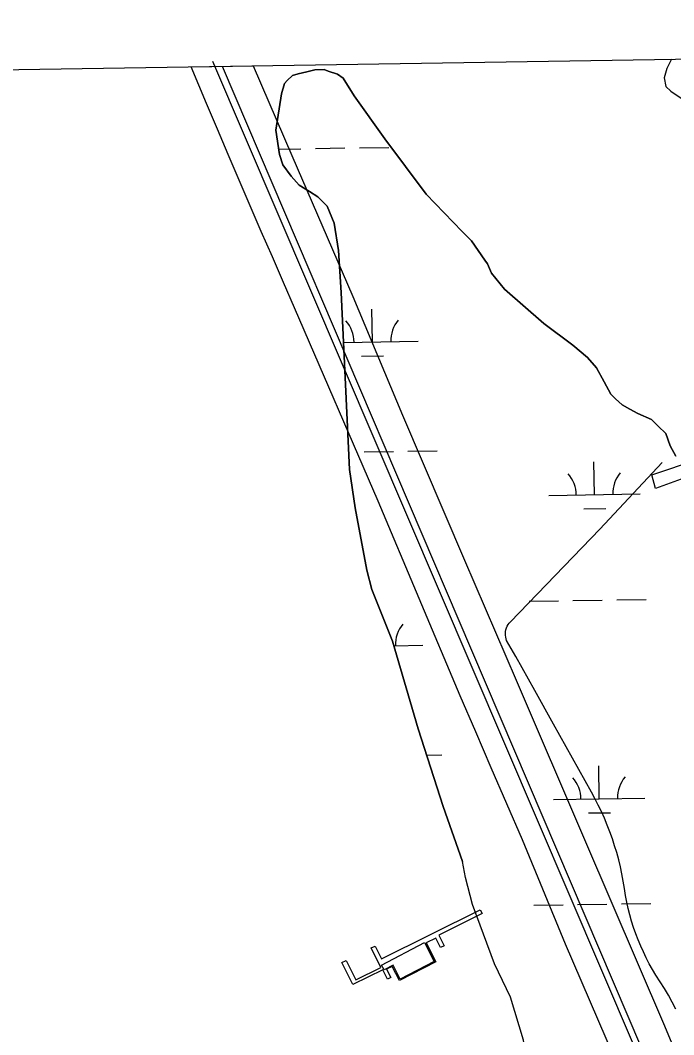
# Model space of a CAD drawing. Extents: x 3823584 to 3861785, y 301729 to 327625.
# Drawn here: x 3831878 to 3832593, y 324347 to 325456 of the extents above; entities that cross this region are included whole.
import ezdxf

# ---------------------------------------------------------------- set-up
doc = ezdxf.new("R2010")
doc.units = 0
for name, color, linetype in [('V-BLDG-OTLN', 7, 'Continuous'), ('V-BRDG-OTLN', 7, 'Continuous'), ('V-CHAN-DOCK', 7, 'Continuous'), ('V-GRID-FRAM', 7, 'Continuous'), ('V-ROAD-CNTR', 7, 'Continuous'), ('V-TOPO-SHOR', 7, 'Continuous'), ('V-WETL-SWMP', 7, 'Continuous')]:
    doc.layers.add(name, color=color, linetype=linetype)

msp = doc.modelspace()

# ---------------------------------------------------------------- linework, layer by layer
at = {"layer": 'V-BLDG-OTLN'}
msp.add_lwpolyline([(3832273, 324422.8), (3832320, 324447.4), (3832330.8, 324426.8), (3832293.7, 324407.3), (3832285.7, 324422.5), (3832275.9, 324417.4)], close=True, dxfattribs=at)
at = {"layer": 'V-BRDG-OTLN'}
for p, q in [((3832064.8, 325405.6), (3832132.8, 325406.6)), ((3832081.8, 325365.4), (3832064.8, 325405.6)), ((3832132.8, 325406.6), (3832175, 325308.4)), ((3832093.6, 325337.4), (3832081.8, 325365.4)), ((3832105.5, 325309.4), (3832093.6, 325337.4)), ((3832117.5, 325281.4), (3832105.5, 325309.4)), ((3832175, 325308.4), (3832241.6, 325154.4)), ((3832129.5, 325253.4), (3832117.5, 325281.4)), ((3832141.6, 325225.5), (3832129.5, 325253.4)), ((3832153.7, 325197.6), (3832141.6, 325225.5)), ((3832165.9, 325169.7), (3832153.7, 325197.6)), ((3832178.1, 325141.9), (3832165.9, 325169.7)), ((3832241.6, 325154.4), (3832296.2, 325024.4)), ((3832269.6, 324930.2), (3832178.1, 325141.9)), ((3832296.2, 325024.4), (3832364.1, 324865.7)), ((3832359.3, 324717.4), (3832269.6, 324930.2)), ((3832364.1, 324865.7), (3832420.5, 324734.6)), ((3832420.5, 324734.6), (3832496.2, 324557.6)), ((3832376.2, 324677.9), (3832359.3, 324717.4)), ((3832393.1, 324638.5), (3832376.2, 324677.9)), ((3832410.1, 324599.1), (3832393.1, 324638.5)), ((3832427.2, 324559.8), (3832410.1, 324599.1)), ((3832474.6, 324445.6), (3832427.2, 324559.8)), ((3832496.2, 324557.6), (3832581.7, 324359)), ((3832535.6, 324303.6), (3832474.6, 324445.6)), ((3832581.7, 324359), (3832659.3, 324173.2))]:
    msp.add_line(p, q, dxfattribs=at)
msp.add_lwpolyline([(3832098.8, 325406.1), (3832371.7, 324767.4), (3832836.7, 323678.7)], dxfattribs=at)
at = {"layer": 'V-CHAN-DOCK'}
msp.add_lwpolyline([(3832569, 324959), (3832619.8, 324976.4), (3832629.2, 324961.6), (3832652, 324976.4), (3832635.9, 324996.5), (3832681.4, 325031.3), (3832729.6, 324975), (3832685.4, 324940.2), (3832657.3, 324968.3), (3832635.9, 324957.6), (3832643.9, 324944.2), (3832626.5, 324942.9), (3832617.2, 324960.3), (3832573, 324944.2)], close=True, dxfattribs=at)
msp.add_lwpolyline([(3832383.3, 324479.1), (3832335.8, 324455.4), (3832341.6, 324443.9), (3832337.6, 324441.9), (3832332.4, 324452.3), (3832322.1, 324447.1), (3832332.4, 324426.3), (3832292.7, 324405.9), (3832284.7, 324421.4), (3832278.7, 324418.4), (3832283.2, 324409.2), (3832279.5, 324407.4), (3832274.4, 324417.6), (3832241.7, 324401.4), (3832229.7, 324425.5), (3832234.5, 324427.9), (3832245, 324406.7), (3832272.4, 324420.3), (3832261.9, 324441.5), (3832266, 324443.5), (3832273, 324429.5), (3832381.1, 324483.3), (3832383.3, 324479.1)], dxfattribs=at)
at = {"layer": 'V-GRID-FRAM'}
msp.add_lwpolyline([(3827552.2, 325336), (3859397.3, 325827), (3859685.5, 307646.8), (3827824.6, 307155.6), (3827552.2, 325336)], dxfattribs=at)
at = {"layer": 'V-ROAD-CNTR'}
for points in [[(3832833.8, 323670.5), (3832088.4, 325411.4)], [(3832595.2, 324374.5), (3832591.2, 324382.1), (3832587, 324389.7), (3832582.6, 324397.1), (3832578, 324404.4), (3832573.2, 324411.6), (3832569.5, 324417.8), (3832566, 324424.1), (3832562.7, 324430.6), (3832559.6, 324437.1), (3832556.7, 324443.6), (3832553.9, 324450.3), (3832551.4, 324457.1), (3832549, 324463.9), (3832546.8, 324470.7), (3832544.8, 324477.7), (3832543.1, 324484.7), (3832541.5, 324491.7), (3832540.1, 324498.8), (3832539, 324506.7), (3832537.7, 324514.6), (3832536.2, 324522.5), (3832534.5, 324530.3), (3832532.6, 324538.1), (3832530.5, 324545.8), (3832528.2, 324553.4), (3832525.7, 324561), (3832523, 324568.6), (3832520.1, 324576), (3832517, 324583.4), (3832513.8, 324590.7), (3832510.3, 324597.9), (3832506.6, 324605), (3832502.8, 324612.1), (3832482.1, 324649.1), (3832461.4, 324686.2), (3832440.8, 324723.3), (3832420.2, 324760.4), (3832410, 324777.8), (3832409.4, 324779.7), (3832409, 324781.7), (3832408.8, 324783.7), (3832408.8, 324785.7), (3832408.9, 324787.7), (3832409.3, 324789.7), (3832409.9, 324791.6), (3832410.7, 324793.4), (3832411.7, 324795.2), (3832412.8, 324796.8), (3832414.1, 324798.4), (3832511.9, 324899.8), (3832580.3, 324972.6)]]:
    msp.add_lwpolyline(points, dxfattribs=at)
at = {"layer": 'V-TOPO-SHOR'}
for points in [[(3832590.4, 325413.7), (3832585.2, 325403.5), (3832582.3, 325393.4), (3832584.2, 325384), (3832589.6, 325378.7), (3832620, 325358.3), (3832658.1, 325345.7), (3832706.3, 325327.8), (3832714.6, 325322), (3832733.7, 325308.6), (3832747.4, 325304), (3832753.9, 325302.3), (3832762.8, 325303.6), (3832769.3, 325304.2), (3832779.9, 325308.5), (3832785.8, 325312.1), (3832816.3, 325345), (3832843.1, 325381.5), (3832857.8, 325397.6), (3832871.2, 325412), (3832878.2, 325418.1)], [(3832595.1, 324979.5), (3832589.1, 324990.7), (3832584.2, 325004.2), (3832575.8, 325012.4), (3832568.6, 325019.5), (3832553.7, 325026.4), (3832544.8, 325031.1), (3832536.5, 325035.7), (3832529.3, 325042.1), (3832523.9, 325047.4), (3832516.6, 325061), (3832508.2, 325076.3), (3832498.6, 325087.4), (3832482.4, 325100.9), (3832450.8, 325124.8), (3832407.7, 325162.3), (3832393.3, 325179.9), (3832389, 325189.9), (3832386, 325194), (3832371.6, 325215.2), (3832361.4, 325225.2), (3832321.9, 325266.2), (3832276.8, 325326.7), (3832243.1, 325373.8), (3832231, 325393.2), (3832225.1, 325397.3), (3832214.9, 325400.7), (3832210.2, 325402.4), (3832200.1, 325402.3), (3832191.3, 325399.9), (3832181.8, 325398), (3832175.9, 325396.1), (3832170, 325390.7), (3832167.1, 325387.1), (3832163.7, 325375.9), (3832157.6, 325336.1)], [(3832157.6, 325336.1), (3832161.4, 325309.5), (3832165.1, 325298.3), (3832174.1, 325285.9), (3832183.1, 325275.9), (3832194.5, 325269), (3832203.4, 325263.1), (3832209.4, 325257.3), (3832213.6, 325253.2), (3832221.5, 325234.3), (3832226, 325204.7), (3832228.8, 325158.5), (3832238, 324964.9), (3832244.4, 324922.9), (3832257, 324854.9), (3832262.6, 324833.7), (3832285.1, 324777), (3832313.4, 324681.4), (3832340.4, 324596.4), (3832361.8, 324536.2)], [(3832430.3, 324170.4), (3832430.8, 324202.4), (3832431.2, 324248.2), (3832431, 324282.5), (3832430.7, 324324.3), (3832428.4, 324340.7), (3832414.3, 324387.5), (3832396.7, 324424.2), (3832372.7, 324488.9), (3832365.1, 324518.6), (3832361.8, 324536.2)]]:
    msp.add_lwpolyline(points, dxfattribs=at)
at = {"layer": 'V-WETL-SWMP'}
for p, q in [((3832160.6, 325315.5), (3832185, 325315.9)), ((3832201, 325316.2), (3832233, 325316.7)), ((3832249, 325316.9), (3832281, 325317.4)), ((3832263.1, 325104.5), (3832262.6, 325140.5)), ((3832231.4, 325104), (3832313.1, 325105.3)), ((3832251.4, 325088.9), (3832275.4, 325089.2)), ((3832302.1, 324985), (3832334.1, 324985.5)), ((3832237.1, 324984), (3832238.1, 324984)), ((3832254.1, 324984.3), (3832286.1, 324984.8)), ((3832506.2, 324937.4), (3832505.6, 324973.4)), ((3832456.2, 324936.6), (3832556.2, 324938.2)), ((3832494.4, 324921.8), (3832518.4, 324922.2)), ((3832434.6, 324820.9), (3832466.6, 324821.3)), ((3832482.6, 324821.6), (3832514.6, 324822.1)), ((3832530.6, 324822.3), (3832562.6, 324822.8)), ((3832286.6, 324772.1), (3832318.2, 324772.6)), ((3832322.5, 324652.6), (3832339.3, 324652.9)), ((3832511.3, 324604.8), (3832510.8, 324640.8)), ((3832461.3, 324604), (3832561.3, 324605.5)), ((3832499.6, 324589.2), (3832523.6, 324589.5)), ((3832439.7, 324488.2), (3832471.7, 324488.7)), ((3832487.7, 324489), (3832519.7, 324489.4)), ((3832535.7, 324489.7), (3832567.7, 324490.2))]:
    msp.add_line(p, q, dxfattribs=at)
for points in [[(3832414.3, 324387.5), (3832396.7, 324424.2), (3832372.7, 324488.9), (3832365.1, 324518.6), (3832361.8, 324536.2), (3832340.4, 324596.4), (3832313.4, 324681.4), (3832285.1, 324777), (3832262.6, 324833.7), (3832257, 324854.9), (3832244.4, 324922.9), (3832238, 324964.9), (3832228.8, 325158.5), (3832226, 325204.7), (3832221.5, 325234.3), (3832213.6, 325253.2), (3832209.4, 325257.3), (3832203.4, 325263.1), (3832194.5, 325269), (3832183.1, 325275.9), (3832174.1, 325285.9), (3832165.1, 325298.3), (3832161.4, 325309.5), (3832157.6, 325336.1), (3832163.7, 325375.9), (3832167.1, 325387.1), (3832170, 325390.7), (3832175.9, 325396.1), (3832181.8, 325398), (3832191.3, 325399.9), (3832200.1, 325402.3), (3832210.2, 325402.4), (3832214.9, 325400.7), (3832225.1, 325397.3), (3832231, 325393.2), (3832243.1, 325373.8), (3832276.8, 325326.7), (3832321.9, 325266.2), (3832361.4, 325225.2), (3832371.6, 325215.2), (3832386, 325194), (3832389, 325189.9), (3832393.3, 325179.9), (3832407.7, 325162.3), (3832450.8, 325124.8), (3832482.4, 325100.9), (3832498.6, 325087.4), (3832508.2, 325076.3), (3832516.6, 325061), (3832523.9, 325047.4), (3832529.3, 325042.1), (3832536.5, 325035.7), (3832544.8, 325031.1), (3832553.7, 325026.4), (3832568.6, 325019.5), (3832575.8, 325012.4), (3832584.2, 325004.2), (3832589.1, 324990.7), (3832595.1, 324979.5)], [(3832602.3, 323804.5), (3832589.6, 323791.9), (3832560.1, 323765.6), (3832529.2, 323740.9), (3832513.3, 323724.7), (3832493.7, 323698.8), (3832485.1, 323740), (3832478.7, 323781.5), (3832476.5, 323808.5), (3832477.2, 323828.5), (3832477.1, 323837.8), (3832470.7, 323877), (3832453.7, 323957.4), (3832440.1, 324025.5), (3832426.8, 324091.1), (3832423.7, 324121.3), (3832424.3, 324134.7), (3832430.3, 324170.4), (3832430.8, 324202.4), (3832431.2, 324248.2), (3832431, 324282.5), (3832430.7, 324324.3), (3832428.4, 324340.7), (3832414.3, 324387.5)]]:
    msp.add_lwpolyline(points, dxfattribs=at)
for centre, start, end in [((3832207.9, 325104.1), 0.1115, 41.6552), ((3832318.4, 325105.8), 140.1115, 181.6552), ((3832451, 324937), 0.1115, 41.6552), ((3832561.4, 324938.7), 140.1115, 181.6552), ((3832323.5, 324773.2), 140.1115, 181.6552), ((3832456.1, 324604.4), 0.1115, 41.6552), ((3832566.6, 324606.1), 140.1115, 181.6552)]:
    msp.add_arc(centre, 35.2, start, end, dxfattribs=at)

doc.saveas('drawing.dxf')
